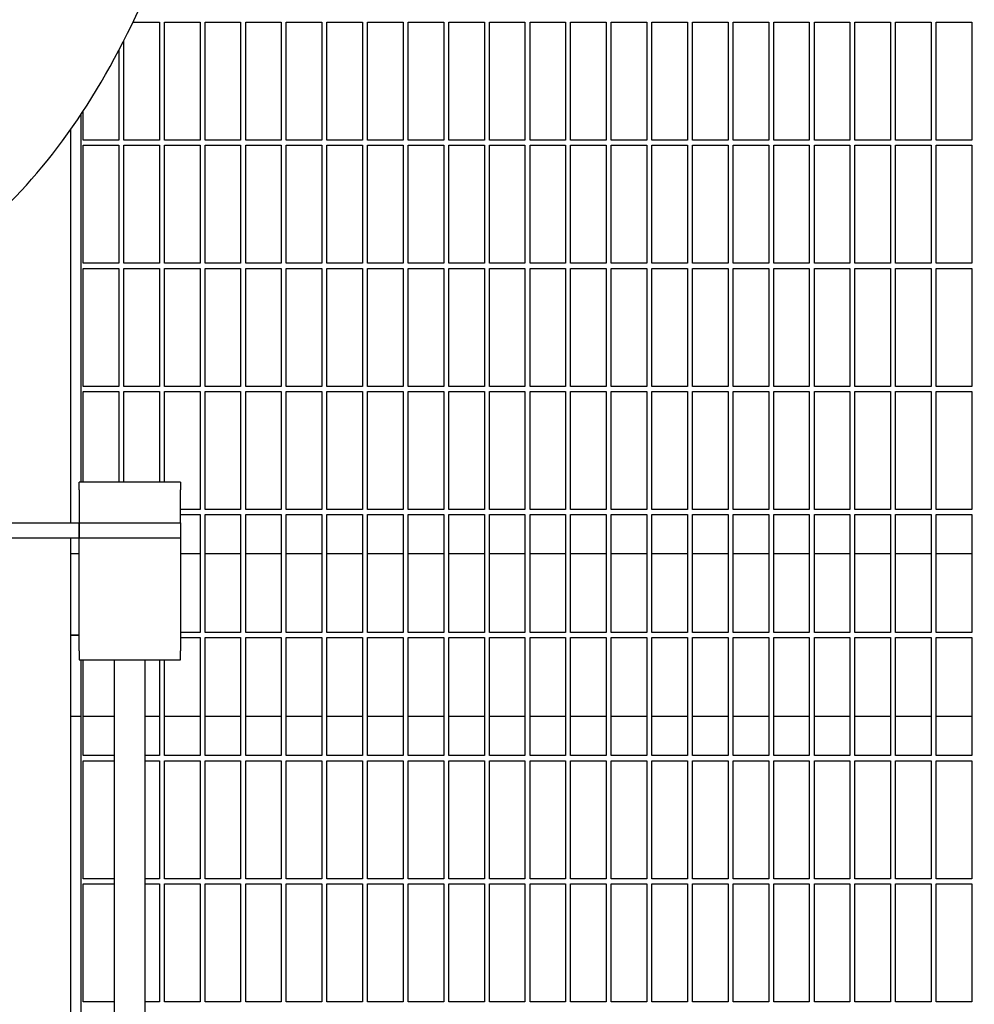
# Model space of a CAD drawing. Header units: inches. Extents: x 36 to 1719, y -84 to 1122.
# Tile 517 of 550: x 1031 to 1055, y 830 to 854. Entities that reach past the tile are written whole.
import ezdxf

# ---------------------------------------------------------------- set-up
doc = ezdxf.new("R2010")
doc.units = ezdxf.units.IN
doc.header["$LTSCALE"] = 48
doc.header["$MEASUREMENT"] = 0
doc.layers.add('Dimension (ANSI)', color=7, linetype='Continuous', lineweight=25)
doc.layers.add('Visible (ANSI)', color=7, linetype='Continuous', lineweight=30)
doc.styles.add('Note Text (ANSI)', font='tahoma.ttf')
doc.dimstyles.new('Architectural (ANSI)', dxfattribs={"dimscale": 48, "dimtxt": 0.125, "dimasz": 0.098425, "dimexe": 0.125, "dimexo": 0.0625, "dimgap": 0.031496, "dimtad": 0, "dimtih": 1, "dimtoh": 1, "dimdec": 4, "dimrnd": 1e-08, "dimzin": 3, "dimdsep": 46, "dimlunit": 4, "dimtxsty": 'Note Text (ANSI)', "dimcen": 0.09, "dimdle": 0.393701, "dimclrd": 256, "dimclre": 256, "dimclrt": 256, "dimadec": 0, "dimazin": 3, "dimtfac": 0.96, "dimtofl": 0, "dimtmove": 0, "dimatfit": 3, "dimfxl": 1, "dimfrac": 2, "dimtolj": 1, "dimtzin": 12, "dimlwd": -1, "dimlwe": -1, "dimarcsym": 0})

# ---------------------------------------------------------------- blocks, each defined once
blk = doc.blocks.new('*D17')
at = {"layer": 'Defpoints', "color": 0, "transparency": 16777216}
for p in [(1025.918, 894.991), (1025.918, 762.991), (1114.12, 762.991)]:
    blk.add_point(p, dxfattribs=at)
at = {"layer": 'Dimension (ANSI)', "transparency": 16777216}
for p, q in [((1028.918, 894.991), (1120.12, 894.991)), ((1114.12, 890.267), (1114.12, 833.626)), ((1114.12, 767.716), (1114.12, 824.357)), ((1028.918, 762.991), (1120.12, 762.991))]:
    blk.add_line(p, q, dxfattribs=at)
for points in [[(1113.332, 890.267), (1114.907, 890.267), (1114.12, 894.991)], [(1113.332, 767.716), (1114.907, 767.716), (1114.12, 762.991)]]:
    blk.add_solid(points, dxfattribs=at)
at = {"layer": 'Dimension (ANSI)', "transparency": 16777216, "insert": (1104.021, 832.114), "char_height": 6, "attachment_point": 1, "style": 'Note Text (ANSI)'}
blk.add_mtext('\\A1;11\'-0"', dxfattribs=at)

msp = doc.modelspace()

# ---------------------------------------------------------------- linework, layer by layer
at = {"layer": 'Visible (ANSI)'}
for p, q in [((1034.28328, 853.91515), (1034.93518, 853.91515)), ((1034.93518, 853.91515), (1034.93518, 851.0089)), ((1035.06018, 851.0089), (1035.06018, 853.91515)), ((1035.06018, 853.91515), (1035.93518, 853.91515)), ((1035.93518, 853.91515), (1035.93518, 851.0089)), ((1036.06018, 851.0089), (1036.06018, 853.91515)), ((1036.06018, 853.91515), (1036.93518, 853.91515)), ((1036.93518, 853.91515), (1036.93518, 851.0089)), ((1037.06018, 851.0089), (1037.06018, 853.91515)), ((1037.06018, 853.91515), (1037.93518, 853.91515)), ((1037.93518, 853.91515), (1037.93518, 851.0089)), ((1038.06018, 851.0089), (1038.06018, 853.91515)), ((1038.06018, 853.91515), (1038.93518, 853.91515)), ((1038.93518, 853.91515), (1038.93518, 851.0089)), ((1039.06018, 851.0089), (1039.06018, 853.91515)), ((1039.06018, 853.91515), (1039.93518, 853.91515)), ((1039.93518, 853.91515), (1039.93518, 851.0089)), ((1040.06018, 851.0089), (1040.06018, 853.91515)), ((1040.06018, 853.91515), (1040.93518, 853.91515)), ((1040.93518, 853.91515), (1040.93518, 851.0089)), ((1041.06018, 851.0089), (1041.06018, 853.91515)), ((1041.06018, 853.91515), (1041.93518, 853.91515)), ((1041.93518, 853.91515), (1041.93518, 851.0089)), ((1042.06018, 851.0089), (1042.06018, 853.91515)), ((1042.06018, 853.91515), (1042.93518, 853.91515)), ((1042.93518, 853.91515), (1042.93518, 851.0089)), ((1043.06018, 851.0089), (1043.06018, 853.91515)), ((1043.06018, 853.91515), (1043.93518, 853.91515)), ((1043.93518, 853.91515), (1043.93518, 851.0089)), ((1044.06018, 851.0089), (1044.06018, 853.91515)), ((1044.06018, 853.91515), (1044.93518, 853.91515)), ((1044.93518, 853.91515), (1044.93518, 851.0089)), ((1045.06018, 851.0089), (1045.06018, 853.91515)), ((1045.06018, 853.91515), (1045.93518, 853.91515)), ((1045.93518, 853.91515), (1045.93518, 851.0089)), ((1046.06018, 851.0089), (1046.06018, 853.91515)), ((1046.06018, 853.91515), (1046.93518, 853.91515)), ((1046.93518, 853.91515), (1046.93518, 851.0089)), ((1047.06018, 851.0089), (1047.06018, 853.91515)), ((1047.06018, 853.91515), (1047.93518, 853.91515)), ((1047.93518, 853.91515), (1047.93518, 851.0089)), ((1048.06018, 851.0089), (1048.06018, 853.91515)), ((1048.06018, 853.91515), (1048.93518, 853.91515)), ((1048.93518, 853.91515), (1048.93518, 851.0089)), ((1049.06018, 851.0089), (1049.06018, 853.91515)), ((1049.06018, 853.91515), (1049.93518, 853.91515)), ((1049.93518, 853.91515), (1049.93518, 851.0089)), ((1050.06018, 851.0089), (1050.06018, 853.91515)), ((1050.06018, 853.91515), (1050.93518, 853.91515)), ((1050.93518, 853.91515), (1050.93518, 851.0089)), ((1051.06018, 851.0089), (1051.06018, 853.91515)), ((1051.06018, 853.91515), (1051.93518, 853.91515)), ((1051.93518, 853.91515), (1051.93518, 851.0089)), ((1052.06018, 851.0089), (1052.06018, 853.91515)), ((1052.06018, 853.91515), (1052.93518, 853.91515)), ((1052.93518, 853.91515), (1052.93518, 851.0089)), ((1053.06018, 851.0089), (1053.06018, 853.91515)), ((1053.06018, 853.91515), (1053.93518, 853.91515)), ((1053.93518, 853.91515), (1053.93518, 851.0089)), ((1054.06018, 851.0089), (1054.06018, 853.91515)), ((1054.06018, 853.91515), (1054.93518, 853.91515)), ((1054.93518, 853.91515), (1054.93518, 851.0089)), ((1034.06018, 851.0089), (1034.06018, 853.46493)), ((1033.93518, 853.22379), (1033.93518, 851.0089)), ((1033.06018, 851.0089), (1033.06018, 851.72963)), ((1032.99768, 851.63449), (1032.99768, 842.58631)), ((1032.74768, 851.26767), (1032.74768, 841.58631)), ((1033.93518, 851.0089), (1033.06018, 851.0089)), ((1034.93518, 851.0089), (1034.06018, 851.0089)), ((1035.93518, 851.0089), (1035.06018, 851.0089)), ((1036.93518, 851.0089), (1036.06018, 851.0089)), ((1037.93518, 851.0089), (1037.06018, 851.0089)), ((1038.93518, 851.0089), (1038.06018, 851.0089)), ((1039.93518, 851.0089), (1039.06018, 851.0089)), ((1040.93518, 851.0089), (1040.06018, 851.0089)), ((1041.93518, 851.0089), (1041.06018, 851.0089)), ((1042.93518, 851.0089), (1042.06018, 851.0089)), ((1043.93518, 851.0089), (1043.06018, 851.0089)), ((1044.93518, 851.0089), (1044.06018, 851.0089)), ((1045.93518, 851.0089), (1045.06018, 851.0089)), ((1046.93518, 851.0089), (1046.06018, 851.0089)), ((1047.93518, 851.0089), (1047.06018, 851.0089)), ((1048.93518, 851.0089), (1048.06018, 851.0089)), ((1049.93518, 851.0089), (1049.06018, 851.0089)), ((1050.93518, 851.0089), (1050.06018, 851.0089)), ((1051.93518, 851.0089), (1051.06018, 851.0089)), ((1052.93518, 851.0089), (1052.06018, 851.0089)), ((1053.93518, 851.0089), (1053.06018, 851.0089)), ((1054.93518, 851.0089), (1054.06018, 851.0089)), ((1033.06018, 847.97765), (1033.06018, 850.8839)), ((1033.06018, 850.8839), (1033.93518, 850.8839)), ((1033.93518, 850.8839), (1033.93518, 847.97765)), ((1034.06018, 847.97765), (1034.06018, 850.8839)), ((1034.06018, 850.8839), (1034.93518, 850.8839)), ((1034.93518, 850.8839), (1034.93518, 847.97765)), ((1035.06018, 847.97765), (1035.06018, 850.8839)), ((1035.06018, 850.8839), (1035.93518, 850.8839)), ((1035.93518, 850.8839), (1035.93518, 847.97765)), ((1036.06018, 847.97765), (1036.06018, 850.8839)), ((1036.06018, 850.8839), (1036.93518, 850.8839)), ((1036.93518, 850.8839), (1036.93518, 847.97765)), ((1037.06018, 847.97765), (1037.06018, 850.8839)), ((1037.06018, 850.8839), (1037.93518, 850.8839)), ((1037.93518, 850.8839), (1037.93518, 847.97765)), ((1038.06018, 847.97765), (1038.06018, 850.8839)), ((1038.06018, 850.8839), (1038.93518, 850.8839)), ((1038.93518, 850.8839), (1038.93518, 847.97765)), ((1039.06018, 847.97765), (1039.06018, 850.8839)), ((1039.06018, 850.8839), (1039.93518, 850.8839)), ((1039.93518, 850.8839), (1039.93518, 847.97765)), ((1040.06018, 847.97765), (1040.06018, 850.8839)), ((1040.06018, 850.8839), (1040.93518, 850.8839)), ((1040.93518, 850.8839), (1040.93518, 847.97765)), ((1041.06018, 847.97765), (1041.06018, 850.8839)), ((1041.06018, 850.8839), (1041.93518, 850.8839)), ((1041.93518, 850.8839), (1041.93518, 847.97765)), ((1042.06018, 847.97765), (1042.06018, 850.8839)), ((1042.06018, 850.8839), (1042.93518, 850.8839)), ((1042.93518, 850.8839), (1042.93518, 847.97765)), ((1043.06018, 847.97765), (1043.06018, 850.8839)), ((1043.06018, 850.8839), (1043.93518, 850.8839)), ((1043.93518, 850.8839), (1043.93518, 847.97765)), ((1044.06018, 847.97765), (1044.06018, 850.8839)), ((1044.06018, 850.8839), (1044.93518, 850.8839)), ((1044.93518, 850.8839), (1044.93518, 847.97765)), ((1045.06018, 847.97765), (1045.06018, 850.8839)), ((1045.06018, 850.8839), (1045.93518, 850.8839)), ((1045.93518, 850.8839), (1045.93518, 847.97765)), ((1046.06018, 847.97765), (1046.06018, 850.8839)), ((1046.06018, 850.8839), (1046.93518, 850.8839)), ((1046.93518, 850.8839), (1046.93518, 847.97765)), ((1047.06018, 847.97765), (1047.06018, 850.8839)), ((1047.06018, 850.8839), (1047.93518, 850.8839)), ((1047.93518, 850.8839), (1047.93518, 847.97765)), ((1048.06018, 847.97765), (1048.06018, 850.8839)), ((1048.06018, 850.8839), (1048.93518, 850.8839)), ((1048.93518, 850.8839), (1048.93518, 847.97765)), ((1049.06018, 847.97765), (1049.06018, 850.8839)), ((1049.06018, 850.8839), (1049.93518, 850.8839)), ((1049.93518, 850.8839), (1049.93518, 847.97765)), ((1050.06018, 847.97765), (1050.06018, 850.8839)), ((1050.06018, 850.8839), (1050.93518, 850.8839)), ((1050.93518, 850.8839), (1050.93518, 847.97765)), ((1051.06018, 847.97765), (1051.06018, 850.8839)), ((1051.06018, 850.8839), (1051.93518, 850.8839)), ((1051.93518, 850.8839), (1051.93518, 847.97765)), ((1052.06018, 847.97765), (1052.06018, 850.8839)), ((1052.06018, 850.8839), (1052.93518, 850.8839)), ((1052.93518, 850.8839), (1052.93518, 847.97765)), ((1053.06018, 847.97765), (1053.06018, 850.8839)), ((1053.06018, 850.8839), (1053.93518, 850.8839)), ((1053.93518, 850.8839), (1053.93518, 847.97765)), ((1054.06018, 847.97765), (1054.06018, 850.8839)), ((1054.06018, 850.8839), (1054.93518, 850.8839)), ((1054.93518, 850.8839), (1054.93518, 847.97765)), ((1033.93518, 847.97765), (1033.06018, 847.97765)), ((1033.06018, 844.9464), (1033.06018, 847.85265)), ((1033.06018, 847.85265), (1033.93518, 847.85265)), ((1033.93518, 847.85265), (1033.93518, 844.9464)), ((1034.93518, 847.97765), (1034.06018, 847.97765)), ((1034.06018, 844.9464), (1034.06018, 847.85265)), ((1034.06018, 847.85265), (1034.93518, 847.85265)), ((1034.93518, 847.85265), (1034.93518, 844.9464)), ((1035.93518, 847.97765), (1035.06018, 847.97765)), ((1035.06018, 844.9464), (1035.06018, 847.85265)), ((1035.06018, 847.85265), (1035.93518, 847.85265)), ((1035.93518, 847.85265), (1035.93518, 844.9464)), ((1036.93518, 847.97765), (1036.06018, 847.97765)), ((1036.06018, 844.9464), (1036.06018, 847.85265)), ((1036.06018, 847.85265), (1036.93518, 847.85265)), ((1036.93518, 847.85265), (1036.93518, 844.9464)), ((1037.93518, 847.97765), (1037.06018, 847.97765)), ((1037.06018, 844.9464), (1037.06018, 847.85265)), ((1037.06018, 847.85265), (1037.93518, 847.85265)), ((1037.93518, 847.85265), (1037.93518, 844.9464)), ((1038.93518, 847.97765), (1038.06018, 847.97765)), ((1038.06018, 844.9464), (1038.06018, 847.85265)), ((1038.06018, 847.85265), (1038.93518, 847.85265)), ((1038.93518, 847.85265), (1038.93518, 844.9464)), ((1039.93518, 847.97765), (1039.06018, 847.97765)), ((1039.06018, 844.9464), (1039.06018, 847.85265)), ((1039.06018, 847.85265), (1039.93518, 847.85265)), ((1039.93518, 847.85265), (1039.93518, 844.9464)), ((1040.93518, 847.97765), (1040.06018, 847.97765)), ((1040.06018, 844.9464), (1040.06018, 847.85265)), ((1040.06018, 847.85265), (1040.93518, 847.85265)), ((1040.93518, 847.85265), (1040.93518, 844.9464)), ((1041.93518, 847.97765), (1041.06018, 847.97765)), ((1041.06018, 844.9464), (1041.06018, 847.85265)), ((1041.06018, 847.85265), (1041.93518, 847.85265)), ((1041.93518, 847.85265), (1041.93518, 844.9464)), ((1042.93518, 847.97765), (1042.06018, 847.97765)), ((1042.06018, 844.9464), (1042.06018, 847.85265)), ((1042.06018, 847.85265), (1042.93518, 847.85265)), ((1042.93518, 847.85265), (1042.93518, 844.9464)), ((1043.93518, 847.97765), (1043.06018, 847.97765)), ((1043.06018, 844.9464), (1043.06018, 847.85265)), ((1043.06018, 847.85265), (1043.93518, 847.85265)), ((1043.93518, 847.85265), (1043.93518, 844.9464)), ((1044.93518, 847.97765), (1044.06018, 847.97765)), ((1044.06018, 844.9464), (1044.06018, 847.85265)), ((1044.06018, 847.85265), (1044.93518, 847.85265)), ((1044.93518, 847.85265), (1044.93518, 844.9464)), ((1045.93518, 847.97765), (1045.06018, 847.97765)), ((1045.06018, 844.9464), (1045.06018, 847.85265)), ((1045.06018, 847.85265), (1045.93518, 847.85265)), ((1045.93518, 847.85265), (1045.93518, 844.9464)), ((1046.93518, 847.97765), (1046.06018, 847.97765)), ((1046.06018, 844.9464), (1046.06018, 847.85265)), ((1046.06018, 847.85265), (1046.93518, 847.85265)), ((1046.93518, 847.85265), (1046.93518, 844.9464)), ((1047.93518, 847.97765), (1047.06018, 847.97765)), ((1047.06018, 844.9464), (1047.06018, 847.85265)), ((1047.06018, 847.85265), (1047.93518, 847.85265)), ((1047.93518, 847.85265), (1047.93518, 844.9464)), ((1048.93518, 847.97765), (1048.06018, 847.97765)), ((1048.06018, 844.9464), (1048.06018, 847.85265)), ((1048.06018, 847.85265), (1048.93518, 847.85265)), ((1048.93518, 847.85265), (1048.93518, 844.9464)), ((1049.93518, 847.97765), (1049.06018, 847.97765)), ((1049.06018, 844.9464), (1049.06018, 847.85265)), ((1049.06018, 847.85265), (1049.93518, 847.85265)), ((1049.93518, 847.85265), (1049.93518, 844.9464)), ((1050.93518, 847.97765), (1050.06018, 847.97765)), ((1050.06018, 844.9464), (1050.06018, 847.85265)), ((1050.06018, 847.85265), (1050.93518, 847.85265)), ((1050.93518, 847.85265), (1050.93518, 844.9464)), ((1051.93518, 847.97765), (1051.06018, 847.97765)), ((1051.06018, 844.9464), (1051.06018, 847.85265)), ((1051.06018, 847.85265), (1051.93518, 847.85265)), ((1051.93518, 847.85265), (1051.93518, 844.9464)), ((1052.93518, 847.97765), (1052.06018, 847.97765)), ((1052.06018, 844.9464), (1052.06018, 847.85265)), ((1052.06018, 847.85265), (1052.93518, 847.85265)), ((1052.93518, 847.85265), (1052.93518, 844.9464)), ((1053.93518, 847.97765), (1053.06018, 847.97765)), ((1053.06018, 844.9464), (1053.06018, 847.85265)), ((1053.06018, 847.85265), (1053.93518, 847.85265)), ((1053.93518, 847.85265), (1053.93518, 844.9464)), ((1054.93518, 847.97765), (1054.06018, 847.97765)), ((1054.06018, 844.9464), (1054.06018, 847.85265)), ((1054.06018, 847.85265), (1054.93518, 847.85265)), ((1054.93518, 847.85265), (1054.93518, 844.9464)), ((1033.93518, 844.9464), (1033.06018, 844.9464)), ((1034.93518, 844.9464), (1034.06018, 844.9464)), ((1035.93518, 844.9464), (1035.06018, 844.9464)), ((1036.93518, 844.9464), (1036.06018, 844.9464)), ((1037.93518, 844.9464), (1037.06018, 844.9464)), ((1038.93518, 844.9464), (1038.06018, 844.9464)), ((1039.93518, 844.9464), (1039.06018, 844.9464)), ((1040.93518, 844.9464), (1040.06018, 844.9464)), ((1041.93518, 844.9464), (1041.06018, 844.9464)), ((1042.93518, 844.9464), (1042.06018, 844.9464)), ((1043.93518, 844.9464), (1043.06018, 844.9464)), ((1044.93518, 844.9464), (1044.06018, 844.9464)), ((1045.93518, 844.9464), (1045.06018, 844.9464)), ((1046.93518, 844.9464), (1046.06018, 844.9464)), ((1047.93518, 844.9464), (1047.06018, 844.9464)), ((1048.93518, 844.9464), (1048.06018, 844.9464)), ((1049.93518, 844.9464), (1049.06018, 844.9464)), ((1050.93518, 844.9464), (1050.06018, 844.9464)), ((1051.93518, 844.9464), (1051.06018, 844.9464)), ((1052.93518, 844.9464), (1052.06018, 844.9464)), ((1053.93518, 844.9464), (1053.06018, 844.9464)), ((1054.93518, 844.9464), (1054.06018, 844.9464)), ((1033.06018, 842.58631), (1033.06018, 844.8214)), ((1033.06018, 844.8214), (1033.93518, 844.8214)), ((1033.93518, 844.8214), (1033.93518, 842.58631)), ((1034.06018, 842.58631), (1034.06018, 844.8214)), ((1034.06018, 844.8214), (1034.93518, 844.8214)), ((1034.93518, 844.8214), (1034.93518, 842.58631)), ((1035.06018, 842.58631), (1035.06018, 844.8214)), ((1035.06018, 844.8214), (1035.93518, 844.8214)), ((1035.93518, 844.8214), (1035.93518, 841.91515)), ((1036.06018, 841.91515), (1036.06018, 844.8214)), ((1036.06018, 844.8214), (1036.93518, 844.8214)), ((1036.93518, 844.8214), (1036.93518, 841.91515)), ((1037.06018, 841.91515), (1037.06018, 844.8214)), ((1037.06018, 844.8214), (1037.93518, 844.8214)), ((1037.93518, 844.8214), (1037.93518, 841.91515)), ((1038.06018, 841.91515), (1038.06018, 844.8214)), ((1038.06018, 844.8214), (1038.93518, 844.8214)), ((1038.93518, 844.8214), (1038.93518, 841.91515)), ((1039.06018, 841.91515), (1039.06018, 844.8214)), ((1039.06018, 844.8214), (1039.93518, 844.8214)), ((1039.93518, 844.8214), (1039.93518, 841.91515)), ((1040.06018, 841.91515), (1040.06018, 844.8214)), ((1040.06018, 844.8214), (1040.93518, 844.8214)), ((1040.93518, 844.8214), (1040.93518, 841.91515)), ((1041.06018, 841.91515), (1041.06018, 844.8214)), ((1041.06018, 844.8214), (1041.93518, 844.8214)), ((1041.93518, 844.8214), (1041.93518, 841.91515)), ((1042.06018, 841.91515), (1042.06018, 844.8214)), ((1042.06018, 844.8214), (1042.93518, 844.8214)), ((1042.93518, 844.8214), (1042.93518, 841.91515)), ((1043.06018, 841.91515), (1043.06018, 844.8214)), ((1043.06018, 844.8214), (1043.93518, 844.8214)), ((1043.93518, 844.8214), (1043.93518, 841.91515)), ((1044.06018, 841.91515), (1044.06018, 844.8214)), ((1044.06018, 844.8214), (1044.93518, 844.8214)), ((1044.93518, 844.8214), (1044.93518, 841.91515)), ((1045.06018, 841.91515), (1045.06018, 844.8214)), ((1045.06018, 844.8214), (1045.93518, 844.8214)), ((1045.93518, 844.8214), (1045.93518, 841.91515)), ((1046.06018, 841.91515), (1046.06018, 844.8214)), ((1046.06018, 844.8214), (1046.93518, 844.8214)), ((1046.93518, 844.8214), (1046.93518, 841.91515)), ((1047.06018, 841.91515), (1047.06018, 844.8214)), ((1047.06018, 844.8214), (1047.93518, 844.8214)), ((1047.93518, 844.8214), (1047.93518, 841.91515)), ((1048.06018, 841.91515), (1048.06018, 844.8214)), ((1048.06018, 844.8214), (1048.93518, 844.8214)), ((1048.93518, 844.8214), (1048.93518, 841.91515)), ((1049.06018, 841.91515), (1049.06018, 844.8214)), ((1049.06018, 844.8214), (1049.93518, 844.8214)), ((1049.93518, 844.8214), (1049.93518, 841.91515)), ((1050.06018, 841.91515), (1050.06018, 844.8214)), ((1050.06018, 844.8214), (1050.93518, 844.8214)), ((1050.93518, 844.8214), (1050.93518, 841.91515)), ((1051.06018, 841.91515), (1051.06018, 844.8214)), ((1051.06018, 844.8214), (1051.93518, 844.8214)), ((1051.93518, 844.8214), (1051.93518, 841.91515)), ((1052.06018, 841.91515), (1052.06018, 844.8214)), ((1052.06018, 844.8214), (1052.93518, 844.8214)), ((1052.93518, 844.8214), (1052.93518, 841.91515)), ((1053.06018, 841.91515), (1053.06018, 844.8214)), ((1053.06018, 844.8214), (1053.93518, 844.8214)), ((1053.93518, 844.8214), (1053.93518, 841.91515)), ((1054.06018, 841.91515), (1054.06018, 844.8214)), ((1054.06018, 844.8214), (1054.93518, 844.8214)), ((1054.93518, 844.8214), (1054.93518, 841.91515)), ((1032.95768, 842.39631), (1032.95768, 842.58631)), ((1035.45768, 842.58631), (1032.95768, 842.58631)), ((1035.45768, 842.58631), (1035.45768, 842.39631)), ((1032.95768, 842.39631), (1032.95768, 841.58631)), ((1035.45768, 841.58631), (1035.45768, 842.39631)), ((1035.93518, 841.91515), (1035.45768, 841.91515)), ((1035.45768, 841.79015), (1035.93518, 841.79015)), ((1035.93518, 841.79015), (1035.93518, 838.8839)), ((1036.93518, 841.91515), (1036.06018, 841.91515)), ((1036.06018, 838.8839), (1036.06018, 841.79015)), ((1036.06018, 841.79015), (1036.93518, 841.79015)), ((1036.93518, 841.79015), (1036.93518, 838.8839)), ((1037.93518, 841.91515), (1037.06018, 841.91515)), ((1037.06018, 838.8839), (1037.06018, 841.79015)), ((1037.06018, 841.79015), (1037.93518, 841.79015)), ((1037.93518, 841.79015), (1037.93518, 838.8839)), ((1038.93518, 841.91515), (1038.06018, 841.91515)), ((1038.06018, 838.8839), (1038.06018, 841.79015)), ((1038.06018, 841.79015), (1038.93518, 841.79015)), ((1038.93518, 841.79015), (1038.93518, 838.8839)), ((1039.93518, 841.91515), (1039.06018, 841.91515)), ((1039.06018, 838.8839), (1039.06018, 841.79015)), ((1039.06018, 841.79015), (1039.93518, 841.79015)), ((1039.93518, 841.79015), (1039.93518, 838.8839)), ((1040.93518, 841.91515), (1040.06018, 841.91515)), ((1040.06018, 838.8839), (1040.06018, 841.79015)), ((1040.06018, 841.79015), (1040.93518, 841.79015)), ((1040.93518, 841.79015), (1040.93518, 838.8839)), ((1041.93518, 841.91515), (1041.06018, 841.91515)), ((1041.06018, 838.8839), (1041.06018, 841.79015)), ((1041.06018, 841.79015), (1041.93518, 841.79015)), ((1041.93518, 841.79015), (1041.93518, 838.8839)), ((1042.93518, 841.91515), (1042.06018, 841.91515)), ((1042.06018, 838.8839), (1042.06018, 841.79015)), ((1042.06018, 841.79015), (1042.93518, 841.79015)), ((1042.93518, 841.79015), (1042.93518, 838.8839)), ((1043.93518, 841.91515), (1043.06018, 841.91515)), ((1043.06018, 838.8839), (1043.06018, 841.79015)), ((1043.06018, 841.79015), (1043.93518, 841.79015)), ((1043.93518, 841.79015), (1043.93518, 838.8839)), ((1044.93518, 841.91515), (1044.06018, 841.91515)), ((1044.06018, 838.8839), (1044.06018, 841.79015)), ((1044.06018, 841.79015), (1044.93518, 841.79015)), ((1044.93518, 841.79015), (1044.93518, 838.8839)), ((1045.93518, 841.91515), (1045.06018, 841.91515)), ((1045.06018, 838.8839), (1045.06018, 841.79015)), ((1045.06018, 841.79015), (1045.93518, 841.79015)), ((1045.93518, 841.79015), (1045.93518, 838.8839)), ((1046.93518, 841.91515), (1046.06018, 841.91515)), ((1046.06018, 838.8839), (1046.06018, 841.79015)), ((1046.06018, 841.79015), (1046.93518, 841.79015)), ((1046.93518, 841.79015), (1046.93518, 838.8839)), ((1047.93518, 841.91515), (1047.06018, 841.91515)), ((1047.06018, 838.8839), (1047.06018, 841.79015)), ((1047.06018, 841.79015), (1047.93518, 841.79015)), ((1047.93518, 841.79015), (1047.93518, 838.8839)), ((1048.93518, 841.91515), (1048.06018, 841.91515)), ((1048.06018, 838.8839), (1048.06018, 841.79015)), ((1048.06018, 841.79015), (1048.93518, 841.79015)), ((1048.93518, 841.79015), (1048.93518, 838.8839)), ((1049.93518, 841.91515), (1049.06018, 841.91515)), ((1049.06018, 838.8839), (1049.06018, 841.79015)), ((1049.06018, 841.79015), (1049.93518, 841.79015)), ((1049.93518, 841.79015), (1049.93518, 838.8839)), ((1050.93518, 841.91515), (1050.06018, 841.91515)), ((1050.06018, 838.8839), (1050.06018, 841.79015)), ((1050.06018, 841.79015), (1050.93518, 841.79015)), ((1050.93518, 841.79015), (1050.93518, 838.8839)), ((1051.93518, 841.91515), (1051.06018, 841.91515)), ((1051.06018, 838.8839), (1051.06018, 841.79015)), ((1051.06018, 841.79015), (1051.93518, 841.79015)), ((1051.93518, 841.79015), (1051.93518, 838.8839)), ((1052.93518, 841.91515), (1052.06018, 841.91515)), ((1052.06018, 838.8839), (1052.06018, 841.79015)), ((1052.06018, 841.79015), (1052.93518, 841.79015)), ((1052.93518, 841.79015), (1052.93518, 838.8839)), ((1053.93518, 841.91515), (1053.06018, 841.91515)), ((1053.06018, 838.8839), (1053.06018, 841.79015)), ((1053.06018, 841.79015), (1053.93518, 841.79015)), ((1053.93518, 841.79015), (1053.93518, 838.8839)), ((1054.93518, 841.91515), (1054.06018, 841.91515)), ((1054.06018, 838.8839), (1054.06018, 841.79015)), ((1054.06018, 841.79015), (1054.93518, 841.79015)), ((1054.93518, 841.79015), (1054.93518, 838.8839)), ((1026.95768, 841.58631), (1032.95768, 841.58631)), ((1032.95768, 841.21131), (1032.95768, 841.58631)), ((1032.95768, 841.58631), (1035.45768, 841.58631)), ((1032.95768, 841.58631), (1032.95768, 841.21131)), ((1035.45768, 841.58631), (1035.45768, 841.21131)), ((1032.95768, 841.21131), (1026.95768, 841.21131)), ((1032.74768, 841.21131), (1032.74768, 817.21131)), ((1032.95768, 841.10147), (1032.95768, 841.21131)), ((1035.45768, 841.21131), (1032.95768, 841.21131)), ((1032.95768, 838.43098), (1032.95768, 841.10147)), ((1035.45768, 841.21131), (1035.45768, 841.10147)), ((1035.45768, 841.10147), (1035.45768, 838.43098)), ((1032.95768, 840.8214), (1032.74768, 840.8214)), ((1035.93518, 840.8214), (1035.45768, 840.8214)), ((1036.93518, 840.8214), (1036.06018, 840.8214)), ((1037.93518, 840.8214), (1037.06018, 840.8214)), ((1038.93518, 840.8214), (1038.06018, 840.8214)), ((1039.93518, 840.8214), (1039.06018, 840.8214)), ((1040.93518, 840.8214), (1040.06018, 840.8214)), ((1041.93518, 840.8214), (1041.06018, 840.8214)), ((1042.93518, 840.8214), (1042.06018, 840.8214)), ((1043.93518, 840.8214), (1043.06018, 840.8214)), ((1044.93518, 840.8214), (1044.06018, 840.8214)), ((1045.93518, 840.8214), (1045.06018, 840.8214)), ((1046.93518, 840.8214), (1046.06018, 840.8214)), ((1047.93518, 840.8214), (1047.06018, 840.8214)), ((1048.93518, 840.8214), (1048.06018, 840.8214)), ((1049.93518, 840.8214), (1049.06018, 840.8214)), ((1050.93518, 840.8214), (1050.06018, 840.8214)), ((1051.93518, 840.8214), (1051.06018, 840.8214)), ((1052.93518, 840.8214), (1052.06018, 840.8214)), ((1053.93518, 840.8214), (1053.06018, 840.8214)), ((1054.93518, 840.8214), (1054.06018, 840.8214)), ((1032.95768, 838.8214), (1032.74768, 838.8214)), ((1032.74768, 838.8214), (1032.95768, 838.8214)), ((1035.93518, 838.8839), (1035.45768, 838.8839)), ((1036.93518, 838.8839), (1036.06018, 838.8839)), ((1037.93518, 838.8839), (1037.06018, 838.8839)), ((1038.93518, 838.8839), (1038.06018, 838.8839)), ((1039.93518, 838.8839), (1039.06018, 838.8839)), ((1040.93518, 838.8839), (1040.06018, 838.8839)), ((1041.93518, 838.8839), (1041.06018, 838.8839)), ((1042.93518, 838.8839), (1042.06018, 838.8839)), ((1043.93518, 838.8839), (1043.06018, 838.8839)), ((1044.93518, 838.8839), (1044.06018, 838.8839)), ((1045.93518, 838.8839), (1045.06018, 838.8839)), ((1046.93518, 838.8839), (1046.06018, 838.8839)), ((1047.93518, 838.8839), (1047.06018, 838.8839)), ((1048.93518, 838.8839), (1048.06018, 838.8839)), ((1049.93518, 838.8839), (1049.06018, 838.8839)), ((1050.93518, 838.8839), (1050.06018, 838.8839)), ((1051.93518, 838.8839), (1051.06018, 838.8839)), ((1052.93518, 838.8839), (1052.06018, 838.8839)), ((1053.93518, 838.8839), (1053.06018, 838.8839)), ((1054.93518, 838.8839), (1054.06018, 838.8839)), ((1035.45768, 838.7589), (1035.93518, 838.7589)), ((1035.93518, 838.7589), (1035.93518, 835.85265)), ((1036.06018, 835.85265), (1036.06018, 838.7589)), ((1036.06018, 838.7589), (1036.93518, 838.7589)), ((1036.93518, 838.7589), (1036.93518, 835.85265)), ((1037.06018, 835.85265), (1037.06018, 838.7589)), ((1037.06018, 838.7589), (1037.93518, 838.7589)), ((1037.93518, 838.7589), (1037.93518, 835.85265)), ((1038.06018, 835.85265), (1038.06018, 838.7589)), ((1038.06018, 838.7589), (1038.93518, 838.7589)), ((1038.93518, 838.7589), (1038.93518, 835.85265)), ((1039.06018, 835.85265), (1039.06018, 838.7589)), ((1039.06018, 838.7589), (1039.93518, 838.7589)), ((1039.93518, 838.7589), (1039.93518, 835.85265)), ((1040.06018, 835.85265), (1040.06018, 838.7589)), ((1040.06018, 838.7589), (1040.93518, 838.7589)), ((1040.93518, 838.7589), (1040.93518, 835.85265)), ((1041.06018, 835.85265), (1041.06018, 838.7589)), ((1041.06018, 838.7589), (1041.93518, 838.7589)), ((1041.93518, 838.7589), (1041.93518, 835.85265)), ((1042.06018, 835.85265), (1042.06018, 838.7589)), ((1042.06018, 838.7589), (1042.93518, 838.7589)), ((1042.93518, 838.7589), (1042.93518, 835.85265)), ((1043.06018, 835.85265), (1043.06018, 838.7589)), ((1043.06018, 838.7589), (1043.93518, 838.7589)), ((1043.93518, 838.7589), (1043.93518, 835.85265)), ((1044.06018, 835.85265), (1044.06018, 838.7589)), ((1044.06018, 838.7589), (1044.93518, 838.7589)), ((1044.93518, 838.7589), (1044.93518, 835.85265)), ((1045.06018, 835.85265), (1045.06018, 838.7589)), ((1045.06018, 838.7589), (1045.93518, 838.7589)), ((1045.93518, 838.7589), (1045.93518, 835.85265)), ((1046.06018, 835.85265), (1046.06018, 838.7589)), ((1046.06018, 838.7589), (1046.93518, 838.7589)), ((1046.93518, 838.7589), (1046.93518, 835.85265)), ((1047.06018, 835.85265), (1047.06018, 838.7589)), ((1047.06018, 838.7589), (1047.93518, 838.7589)), ((1047.93518, 838.7589), (1047.93518, 835.85265)), ((1048.06018, 835.85265), (1048.06018, 838.7589)), ((1048.06018, 838.7589), (1048.93518, 838.7589)), ((1048.93518, 838.7589), (1048.93518, 835.85265)), ((1049.06018, 835.85265), (1049.06018, 838.7589)), ((1049.06018, 838.7589), (1049.93518, 838.7589)), ((1049.93518, 838.7589), (1049.93518, 835.85265)), ((1050.06018, 835.85265), (1050.06018, 838.7589)), ((1050.06018, 838.7589), (1050.93518, 838.7589)), ((1050.93518, 838.7589), (1050.93518, 835.85265)), ((1051.06018, 835.85265), (1051.06018, 838.7589)), ((1051.06018, 838.7589), (1051.93518, 838.7589)), ((1051.93518, 838.7589), (1051.93518, 835.85265)), ((1052.06018, 835.85265), (1052.06018, 838.7589)), ((1052.06018, 838.7589), (1052.93518, 838.7589)), ((1052.93518, 838.7589), (1052.93518, 835.85265)), ((1053.06018, 835.85265), (1053.06018, 838.7589)), ((1053.06018, 838.7589), (1053.93518, 838.7589)), ((1053.93518, 838.7589), (1053.93518, 835.85265)), ((1054.06018, 835.85265), (1054.06018, 838.7589)), ((1054.06018, 838.7589), (1054.93518, 838.7589)), ((1054.93518, 838.7589), (1054.93518, 835.85265)), ((1032.95768, 838.43098), (1032.95768, 838.21131)), ((1035.45768, 838.21131), (1035.45768, 838.43098)), ((1032.95768, 838.21131), (1035.45768, 838.21131)), ((1032.99768, 838.21131), (1032.99768, 820.21131)), ((1033.06018, 835.85265), (1033.06018, 838.21131)), ((1033.83268, 820.21131), (1033.83268, 838.21131)), ((1034.58268, 820.21131), (1034.58268, 838.21131)), ((1034.93518, 838.21131), (1034.93518, 835.85265)), ((1035.06018, 835.85265), (1035.06018, 838.21131)), ((1032.74768, 836.8214), (1032.99768, 836.8214)), ((1033.06018, 836.8214), (1033.83268, 836.8214)), ((1034.58268, 836.8214), (1034.93518, 836.8214)), ((1035.06018, 836.8214), (1035.93518, 836.8214)), ((1036.06018, 836.8214), (1036.93518, 836.8214)), ((1037.06018, 836.8214), (1037.93518, 836.8214)), ((1038.06018, 836.8214), (1038.93518, 836.8214)), ((1039.06018, 836.8214), (1039.93518, 836.8214)), ((1040.06018, 836.8214), (1040.93518, 836.8214)), ((1041.06018, 836.8214), (1041.93518, 836.8214)), ((1042.06018, 836.8214), (1042.93518, 836.8214)), ((1043.06018, 836.8214), (1043.93518, 836.8214)), ((1044.06018, 836.8214), (1044.93518, 836.8214)), ((1045.06018, 836.8214), (1045.93518, 836.8214)), ((1046.06018, 836.8214), (1046.93518, 836.8214)), ((1047.06018, 836.8214), (1047.93518, 836.8214)), ((1048.06018, 836.8214), (1048.93518, 836.8214)), ((1049.06018, 836.8214), (1049.93518, 836.8214)), ((1050.06018, 836.8214), (1050.93518, 836.8214)), ((1051.06018, 836.8214), (1051.93518, 836.8214)), ((1052.06018, 836.8214), (1052.93518, 836.8214)), ((1053.06018, 836.8214), (1053.93518, 836.8214)), ((1054.06018, 836.8214), (1054.93518, 836.8214)), ((1033.83268, 835.85265), (1033.06018, 835.85265)), ((1033.06018, 832.8214), (1033.06018, 835.72765)), ((1033.06018, 835.72765), (1033.83268, 835.72765)), ((1034.93518, 835.85265), (1034.58268, 835.85265)), ((1034.58268, 835.72765), (1034.93518, 835.72765)), ((1034.93518, 835.72765), (1034.93518, 832.8214)), ((1035.93518, 835.85265), (1035.06018, 835.85265)), ((1035.06018, 832.8214), (1035.06018, 835.72765)), ((1035.06018, 835.72765), (1035.93518, 835.72765)), ((1035.93518, 835.72765), (1035.93518, 832.8214)), ((1036.93518, 835.85265), (1036.06018, 835.85265)), ((1036.06018, 832.8214), (1036.06018, 835.72765)), ((1036.06018, 835.72765), (1036.93518, 835.72765)), ((1036.93518, 835.72765), (1036.93518, 832.8214)), ((1037.93518, 835.85265), (1037.06018, 835.85265)), ((1037.06018, 832.8214), (1037.06018, 835.72765)), ((1037.06018, 835.72765), (1037.93518, 835.72765)), ((1037.93518, 835.72765), (1037.93518, 832.8214)), ((1038.93518, 835.85265), (1038.06018, 835.85265)), ((1038.06018, 832.8214), (1038.06018, 835.72765)), ((1038.06018, 835.72765), (1038.93518, 835.72765)), ((1038.93518, 835.72765), (1038.93518, 832.8214)), ((1039.93518, 835.85265), (1039.06018, 835.85265)), ((1039.06018, 832.8214), (1039.06018, 835.72765)), ((1039.06018, 835.72765), (1039.93518, 835.72765)), ((1039.93518, 835.72765), (1039.93518, 832.8214)), ((1040.93518, 835.85265), (1040.06018, 835.85265)), ((1040.06018, 832.8214), (1040.06018, 835.72765)), ((1040.06018, 835.72765), (1040.93518, 835.72765)), ((1040.93518, 835.72765), (1040.93518, 832.8214)), ((1041.93518, 835.85265), (1041.06018, 835.85265)), ((1041.06018, 832.8214), (1041.06018, 835.72765)), ((1041.06018, 835.72765), (1041.93518, 835.72765)), ((1041.93518, 835.72765), (1041.93518, 832.8214)), ((1042.93518, 835.85265), (1042.06018, 835.85265)), ((1042.06018, 832.8214), (1042.06018, 835.72765)), ((1042.06018, 835.72765), (1042.93518, 835.72765)), ((1042.93518, 835.72765), (1042.93518, 832.8214)), ((1043.93518, 835.85265), (1043.06018, 835.85265)), ((1043.06018, 832.8214), (1043.06018, 835.72765)), ((1043.06018, 835.72765), (1043.93518, 835.72765)), ((1043.93518, 835.72765), (1043.93518, 832.8214)), ((1044.93518, 835.85265), (1044.06018, 835.85265)), ((1044.06018, 832.8214), (1044.06018, 835.72765)), ((1044.06018, 835.72765), (1044.93518, 835.72765)), ((1044.93518, 835.72765), (1044.93518, 832.8214)), ((1045.93518, 835.85265), (1045.06018, 835.85265)), ((1045.06018, 832.8214), (1045.06018, 835.72765)), ((1045.06018, 835.72765), (1045.93518, 835.72765)), ((1045.93518, 835.72765), (1045.93518, 832.8214)), ((1046.93518, 835.85265), (1046.06018, 835.85265)), ((1046.06018, 832.8214), (1046.06018, 835.72765)), ((1046.06018, 835.72765), (1046.93518, 835.72765)), ((1046.93518, 835.72765), (1046.93518, 832.8214)), ((1047.93518, 835.85265), (1047.06018, 835.85265)), ((1047.06018, 832.8214), (1047.06018, 835.72765)), ((1047.06018, 835.72765), (1047.93518, 835.72765)), ((1047.93518, 835.72765), (1047.93518, 832.8214)), ((1048.93518, 835.85265), (1048.06018, 835.85265)), ((1048.06018, 832.8214), (1048.06018, 835.72765)), ((1048.06018, 835.72765), (1048.93518, 835.72765)), ((1048.93518, 835.72765), (1048.93518, 832.8214)), ((1049.93518, 835.85265), (1049.06018, 835.85265)), ((1049.06018, 832.8214), (1049.06018, 835.72765)), ((1049.06018, 835.72765), (1049.93518, 835.72765)), ((1049.93518, 835.72765), (1049.93518, 832.8214)), ((1050.93518, 835.85265), (1050.06018, 835.85265)), ((1050.06018, 832.8214), (1050.06018, 835.72765)), ((1050.06018, 835.72765), (1050.93518, 835.72765)), ((1050.93518, 835.72765), (1050.93518, 832.8214)), ((1051.93518, 835.85265), (1051.06018, 835.85265)), ((1051.06018, 832.8214), (1051.06018, 835.72765)), ((1051.06018, 835.72765), (1051.93518, 835.72765)), ((1051.93518, 835.72765), (1051.93518, 832.8214)), ((1052.93518, 835.85265), (1052.06018, 835.85265)), ((1052.06018, 832.8214), (1052.06018, 835.72765)), ((1052.06018, 835.72765), (1052.93518, 835.72765)), ((1052.93518, 835.72765), (1052.93518, 832.8214)), ((1053.93518, 835.85265), (1053.06018, 835.85265)), ((1053.06018, 832.8214), (1053.06018, 835.72765)), ((1053.06018, 835.72765), (1053.93518, 835.72765)), ((1053.93518, 835.72765), (1053.93518, 832.8214)), ((1054.93518, 835.85265), (1054.06018, 835.85265)), ((1054.06018, 832.8214), (1054.06018, 835.72765)), ((1054.06018, 835.72765), (1054.93518, 835.72765)), ((1054.93518, 835.72765), (1054.93518, 832.8214)), ((1033.83268, 832.8214), (1033.06018, 832.8214)), ((1034.93518, 832.8214), (1034.58268, 832.8214)), ((1035.93518, 832.8214), (1035.06018, 832.8214)), ((1036.93518, 832.8214), (1036.06018, 832.8214)), ((1037.93518, 832.8214), (1037.06018, 832.8214)), ((1038.93518, 832.8214), (1038.06018, 832.8214)), ((1039.93518, 832.8214), (1039.06018, 832.8214)), ((1040.93518, 832.8214), (1040.06018, 832.8214)), ((1041.93518, 832.8214), (1041.06018, 832.8214)), ((1042.93518, 832.8214), (1042.06018, 832.8214)), ((1043.93518, 832.8214), (1043.06018, 832.8214)), ((1044.93518, 832.8214), (1044.06018, 832.8214)), ((1045.93518, 832.8214), (1045.06018, 832.8214)), ((1046.93518, 832.8214), (1046.06018, 832.8214)), ((1047.93518, 832.8214), (1047.06018, 832.8214)), ((1048.93518, 832.8214), (1048.06018, 832.8214)), ((1049.93518, 832.8214), (1049.06018, 832.8214)), ((1050.93518, 832.8214), (1050.06018, 832.8214)), ((1051.93518, 832.8214), (1051.06018, 832.8214)), ((1052.93518, 832.8214), (1052.06018, 832.8214)), ((1053.93518, 832.8214), (1053.06018, 832.8214)), ((1054.93518, 832.8214), (1054.06018, 832.8214)), ((1033.06018, 829.79015), (1033.06018, 832.6964)), ((1033.06018, 832.6964), (1033.83268, 832.6964)), ((1034.58268, 832.6964), (1034.93518, 832.6964)), ((1034.93518, 832.6964), (1034.93518, 829.79015)), ((1035.06018, 829.79015), (1035.06018, 832.6964)), ((1035.06018, 832.6964), (1035.93518, 832.6964)), ((1035.93518, 832.6964), (1035.93518, 829.79015)), ((1036.06018, 829.79015), (1036.06018, 832.6964)), ((1036.06018, 832.6964), (1036.93518, 832.6964)), ((1036.93518, 832.6964), (1036.93518, 829.79015)), ((1037.06018, 829.79015), (1037.06018, 832.6964)), ((1037.06018, 832.6964), (1037.93518, 832.6964)), ((1037.93518, 832.6964), (1037.93518, 829.79015)), ((1038.06018, 829.79015), (1038.06018, 832.6964)), ((1038.06018, 832.6964), (1038.93518, 832.6964)), ((1038.93518, 832.6964), (1038.93518, 829.79015)), ((1039.06018, 829.79015), (1039.06018, 832.6964)), ((1039.06018, 832.6964), (1039.93518, 832.6964)), ((1039.93518, 832.6964), (1039.93518, 829.79015)), ((1040.06018, 829.79015), (1040.06018, 832.6964)), ((1040.06018, 832.6964), (1040.93518, 832.6964)), ((1040.93518, 832.6964), (1040.93518, 829.79015)), ((1041.06018, 829.79015), (1041.06018, 832.6964)), ((1041.06018, 832.6964), (1041.93518, 832.6964)), ((1041.93518, 832.6964), (1041.93518, 829.79015)), ((1042.06018, 829.79015), (1042.06018, 832.6964)), ((1042.06018, 832.6964), (1042.93518, 832.6964)), ((1042.93518, 832.6964), (1042.93518, 829.79015)), ((1043.06018, 829.79015), (1043.06018, 832.6964)), ((1043.06018, 832.6964), (1043.93518, 832.6964)), ((1043.93518, 832.6964), (1043.93518, 829.79015)), ((1044.06018, 829.79015), (1044.06018, 832.6964)), ((1044.06018, 832.6964), (1044.93518, 832.6964)), ((1044.93518, 832.6964), (1044.93518, 829.79015)), ((1045.06018, 829.79015), (1045.06018, 832.6964)), ((1045.06018, 832.6964), (1045.93518, 832.6964)), ((1045.93518, 832.6964), (1045.93518, 829.79015)), ((1046.06018, 829.79015), (1046.06018, 832.6964)), ((1046.06018, 832.6964), (1046.93518, 832.6964)), ((1046.93518, 832.6964), (1046.93518, 829.79015)), ((1047.06018, 829.79015), (1047.06018, 832.6964)), ((1047.06018, 832.6964), (1047.93518, 832.6964)), ((1047.93518, 832.6964), (1047.93518, 829.79015)), ((1048.06018, 829.79015), (1048.06018, 832.6964)), ((1048.06018, 832.6964), (1048.93518, 832.6964)), ((1048.93518, 832.6964), (1048.93518, 829.79015)), ((1049.06018, 829.79015), (1049.06018, 832.6964)), ((1049.06018, 832.6964), (1049.93518, 832.6964)), ((1049.93518, 832.6964), (1049.93518, 829.79015)), ((1050.06018, 829.79015), (1050.06018, 832.6964)), ((1050.06018, 832.6964), (1050.93518, 832.6964)), ((1050.93518, 832.6964), (1050.93518, 829.79015)), ((1051.06018, 829.79015), (1051.06018, 832.6964)), ((1051.06018, 832.6964), (1051.93518, 832.6964)), ((1051.93518, 832.6964), (1051.93518, 829.79015)), ((1052.06018, 829.79015), (1052.06018, 832.6964)), ((1052.06018, 832.6964), (1052.93518, 832.6964)), ((1052.93518, 832.6964), (1052.93518, 829.79015)), ((1053.06018, 829.79015), (1053.06018, 832.6964)), ((1053.06018, 832.6964), (1053.93518, 832.6964)), ((1053.93518, 832.6964), (1053.93518, 829.79015)), ((1054.06018, 829.79015), (1054.06018, 832.6964)), ((1054.06018, 832.6964), (1054.93518, 832.6964)), ((1054.93518, 832.6964), (1054.93518, 829.79015)), ((1033.83268, 829.79015), (1033.06018, 829.79015)), ((1034.93518, 829.79015), (1034.58268, 829.79015)), ((1035.93518, 829.79015), (1035.06018, 829.79015)), ((1036.93518, 829.79015), (1036.06018, 829.79015)), ((1037.93518, 829.79015), (1037.06018, 829.79015)), ((1038.93518, 829.79015), (1038.06018, 829.79015)), ((1039.93518, 829.79015), (1039.06018, 829.79015)), ((1040.93518, 829.79015), (1040.06018, 829.79015)), ((1041.93518, 829.79015), (1041.06018, 829.79015)), ((1042.93518, 829.79015), (1042.06018, 829.79015)), ((1043.93518, 829.79015), (1043.06018, 829.79015)), ((1044.93518, 829.79015), (1044.06018, 829.79015)), ((1045.93518, 829.79015), (1045.06018, 829.79015)), ((1046.93518, 829.79015), (1046.06018, 829.79015)), ((1047.93518, 829.79015), (1047.06018, 829.79015)), ((1048.93518, 829.79015), (1048.06018, 829.79015)), ((1049.93518, 829.79015), (1049.06018, 829.79015)), ((1050.93518, 829.79015), (1050.06018, 829.79015)), ((1051.93518, 829.79015), (1051.06018, 829.79015)), ((1052.93518, 829.79015), (1052.06018, 829.79015)), ((1053.93518, 829.79015), (1053.06018, 829.79015)), ((1054.93518, 829.79015), (1054.06018, 829.79015))]:
    msp.add_line(p, q, dxfattribs=at)
msp.add_open_spline([(1026.04268, 847.0539), (1026.68165, 847.0539), (1027.32024, 847.15678), (1028.61382, 847.5736), (1029.26606, 847.90265), (1030.65333, 848.85883), (1031.37448, 849.53619), (1032.73273, 851.17503), (1033.36715, 852.14445), (1034.5099, 854.31584), (1035.01813, 855.51791), (1035.60692, 857.26141), (1035.75058, 857.72369), (1035.88515, 858.19567)], degree=3, knots=[0, 0, 0, 0, 0.15974213, 0.15974213, 0.33187701, 0.33187701, 0.5428347, 0.5428347, 0.759799, 0.759799, 0.9767633, 0.9767633, 1.05254612, 1.05254612, 1.05254612, 1.05254612], dxfattribs=at)

# ---------------------------------------------------------------- dimensions: what is measured, and where the dimension line sits
at = {"layer": 'Dimension (ANSI)'}
dim = msp.add_linear_dim(base=(1114.11953, 762.9914), p1=(1025.91768, 894.9914), p2=(1025.91768, 762.9914), angle=90, dimstyle='Architectural (ANSI)', override={"dimgap": 0.031496, "dimdec": 4, "dimlfac": 1, "dimtol": 0, "dimlim": 0, "dimtp": 0, "dimtm": 0, "dimtdec": 2, "dimatfit": 1}, dxfattribs=at)
dim.commit()
dim.dimension.update_dxf_attribs({"geometry": '*D17', "text_midpoint": (1114.11953, 828.9914), "dimtype": 160})

doc.saveas('drawing.dxf')
